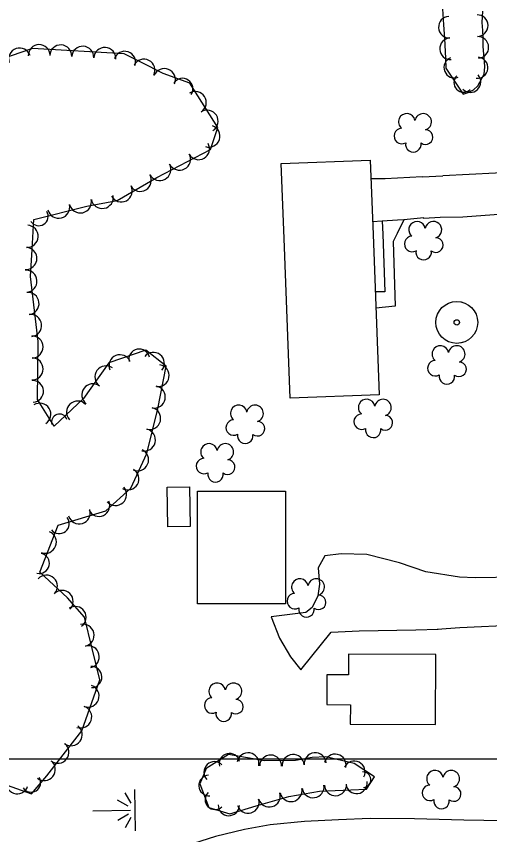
# Model space of a CAD drawing. Extents: x 591954 to 597000, y 198576 to 213500.
# Drawn here: x 593716.6 to 593886.1, y 207472.8 to 207765.7 of the extents above; entities that cross this region are included whole.
import ezdxf

# ---------------------------------------------------------------- set-up
doc = ezdxf.new("R2010")
doc.units = 0
for name, color, linetype in [('Level 10', 7, 'Continuous'), ('Level 12', 7, 'Continuous'), ('Level 17', 7, 'Continuous'), ('Level 18', 7, 'Continuous'), ('Level 19', 7, 'Continuous'), ('Level 6', 7, 'Continuous')]:
    doc.layers.add(name, color=color, linetype=linetype)

msp = doc.modelspace()

# ---------------------------------------------------------------- linework, layer by layer
at = {"layer": 'Level 10'}
for p in [(593000, 207500), (593500, 207500)]:
    msp.add_line(p, (595000, 207500), dxfattribs=at)
at = {"layer": 'Level 12'}
for points in [[(593812.47, 207686.2), (593811.45, 207713.04), (593843.31, 207714.26), (593844.32, 207687.61)], [(593814.65, 207629.02), (593812.47, 207686.2)], [(593844.32, 207687.61), (593846.5, 207630.24), (593814.65, 207629.02)], [(593770.86, 207583.05), (593770.68, 207597.16), (593778.64, 207597.26), (593778.83, 207583.15), (593770.86, 207583.05)], [(593781.47, 207555.47), (593781.46, 207595.78), (593813.01, 207595.79), (593813.02, 207555.48), (593781.47, 207555.47)], [(593836.18, 207512.4), (593866.68, 207512.25), (593866.81, 207537.27), (593835.57, 207537.42), (593835.53, 207530.02), (593827.81, 207530.06), (593827.76, 207519.39), (593836.21, 207519.35), (593836.18, 207512.4)]]:
    msp.add_lwpolyline(points, dxfattribs=at)
at = {"layer": 'Level 17'}
for points in [[(593969.62, 207719.86), (593965.12, 207717.43), (593959.5, 207714.38), (593954.55, 207713.24), (593946.47, 207712.26), (593936.23, 207711.74), (593923.34, 207711.2), (593915.84, 207710.64), (593897.26, 207710.13), (593888.21, 207709.56), (593869.31, 207708.66)], [(593861.88, 207708.21), (593848.62, 207707.55), (593843.56, 207707.58)], [(593861.88, 207708.21), (593869.31, 207708.66)], [(593962.72, 207692.83), (593958.95, 207695.63), (593954.25, 207697.5), (593949.45, 207698.27), (593941.45, 207698.48), (593931.14, 207697.63), (593919.19, 207696.59), (593905.35, 207695.64), (593890.91, 207694.88), (593876.46, 207693.81), (593868.36, 207693.69), (593862.45, 207693.38), (593862.44, 207693.52)], [(593847.64, 207692.4), (593844.14, 207692.2)], [(593855.36, 207692.9), (593853.12, 207692.71), (593847.64, 207692.4)], [(593847.64, 207692.4), (593847.81, 207687.76)], [(593855.36, 207692.9), (593852.96, 207687.99)], [(593862.44, 207693.52), (593855.36, 207692.9)], [(593847.81, 207687.76), (593848.57, 207667.15), (593845.1, 207667.06)], [(593852.96, 207687.99), (593851.53, 207685.07), (593852.26, 207661.96), (593845.32, 207661.29)], [(593847.81, 207687.76), (593847.81, 207687.76)], [(593967.18, 207575.14), (593962.56, 207570.62), (593958.17, 207567.72), (593950.05, 207565.13), (593940.52, 207564.47), (593926.84, 207564.52), (593912.11, 207564.71), (593895.57, 207564.96), (593880.83, 207564.77), (593875.24, 207564.95)], [(593875.24, 207564.95), (593863.17, 207566.95), (593853.82, 207570.08), (593842.06, 207573.15), (593832.85, 207573.38), (593827.11, 207572.63), (593824.64, 207568.32), (593825.11, 207562.52), (593824.58, 207558.27), (593822.58, 207554.15), (593820.27, 207552.39), (593807.8, 207550.76), (593810.86, 207543.16), (593814.8, 207536.51), (593818.43, 207531.8)], [(593875.42, 207547.01), (593896.02, 207547.97), (593909.77, 207548.47), (593919.73, 207548.82), (593930.48, 207548.53), (593940.86, 207547.86), (593948.73, 207546.6), (593953.48, 207544.99), (593957.74, 207542.92), (593963.03, 207538.37), (593966.41, 207533.73)], [(593818.43, 207531.8), (593829.37, 207545.33), (593839.35, 207545.74), (593859.68, 207546.18), (593867.61, 207546.39)], [(593867.27, 207546.38), (593875.42, 207547.01)], [(593956.44, 207484.56), (593953.13, 207481.96), (593946.92, 207478.41), (593934.67, 207477.65), (593921.67, 207477.69), (593907.11, 207477.51), (593891.16, 207477.78), (593876.79, 207478.05), (593859.14, 207478.47), (593843.31, 207478.58), (593831.97, 207478.17), (593819.78, 207477.53), (593807.46, 207476.37), (593798.36, 207474.68), (593787.98, 207472.19), (593775.19, 207468.11), (593761.87, 207463.05), (593749.6, 207457.53), (593738.87, 207452.15), (593727.82, 207446.17), (593717.14, 207440.72), (593706.16, 207435.01)]]:
    msp.add_lwpolyline(points, dxfattribs=at)
at = {"layer": 'Level 18'}
for points in [[(593869.24, 207768.34), (593869.59, 207762.64), (593869.84, 207757.72), (593870.21, 207750.75), (593870.38, 207747.15), (593876.58, 207737.81), (593878.41, 207738.43), (593880.23, 207739.39), (593881.84, 207740.85), (593884.12, 207744.93), (593884.29, 207747.66), (593884.18, 207749.44), (593883.92, 207752.19), (593883.76, 207754.86), (593883.7, 207758.14), (593883.56, 207760.57), (593883.43, 207763.52), (593883.66, 207767.52)], [(593788.79, 207725.87), (593778.79, 207741.76), (593769.19, 207745.22), (593761.44, 207749.17), (593755.25, 207752.27), (593722.38, 207754.14), (593707.38, 207749.01), (593702.1, 207743.24), (593673.53, 207725.1), (593651.38, 207718.86)], [(593722.29, 207682.21), (593722.89, 207692.99), (593741.83, 207697.78), (593752.71, 207699.74), (593766.88, 207708.03), (593786.13, 207718), (593788.79, 207725.87)], [(593699.19, 207495.52), (593722.07, 207487.4), (593727.6, 207493.92), (593740.1, 207510.01), (593746.51, 207528.2), (593741.06, 207550.7), (593734.91, 207557.63), (593725.02, 207566.74), (593731.64, 207583.63), (593748.7, 207588.68), (593757.67, 207596.81), (593763.4, 207609.23), (593767.3, 207625.21), (593770.24, 207640.5), (593763.01, 207646.27), (593749.73, 207641.63), (593740.69, 207628.91), (593730.16, 207619.04), (593724.17, 207628.57), (593724.48, 207649.32), (593721.76, 207672.6), (593722.29, 207682.21)], [(593827.42, 207500.64), (593822.5, 207500.45), (593816.58, 207499.42), (593805.43, 207499.26), (593792.61, 207501.55), (593784.54, 207496.56), (593782.29, 207491.08), (593785.51, 207482.51), (593793.08, 207480.3), (593802.44, 207483.17), (593814.22, 207486.54), (593825.2, 207488.41), (593841.94, 207489.15), (593844.89, 207493.49), (593837.55, 207498.26), (593827.42, 207500.64)]]:
    msp.add_lwpolyline(points, dxfattribs=at)
for centre, radius, start, end in [((593871.64, 207761.81), 3.87, 93.1143, 273.099), ((593881.61, 207762.37), 3.86, 270.7275, 90.7122), ((593724.82, 207751.66), 3.9, 1.1451, 181.1297), ((593872.06, 207754.08), 3.87, 93.0403, 273.025), ((593881.85, 207754.58), 3.86, 272.7664, 92.7511), ((593717.81, 207750.39), 3.95, 18.8874, 198.8721), ((593732.51, 207751.49), 3.95, 356.7506, 176.7353), ((593740.4, 207751.04), 3.95, 356.7579, 176.7425), ((593748.29, 207750.59), 3.95, 356.7579, 176.7425), ((593755.41, 207749.3), 3.88, 341.9397, 161.9244), ((593762.31, 207746.4), 3.95, 333.1184, 153.103), ((593873.44, 207747.38), 3.73, 111.7877, 291.7724), ((593881.68, 207747.29), 3.76, 263.7313, 83.716), ((593769.64, 207743.05), 3.94, 337.7275, 157.7122), ((593876.7, 207741.95), 3.44, 133.9136, 313.8983), ((593879.17, 207742.2), 3.73, 223.2055, 43.1902), ((593776.11, 207739.75), 3.75, 326.4701, 146.4547), ((593780.68, 207734.87), 3.95, 302.2014, 122.186), ((593784.89, 207728.18), 3.95, 302.2036, 122.1883), ((593856.4, 207727.92), 2.97, 9.3237, 230.5575), ((593862.25, 207727.9), 2.97, 286.9745, 169.9477), ((593785.6, 207722.81), 3.92, 251.3207, 71.3054), ((593854.62, 207722.85), 2.78, 92.2946, 300.0675), ((593863.11, 207722.44), 2.61, 231.6797, 89.6123), ((593858.75, 207719.91), 2.78, 168.9716, 9.9826), ((593781.88, 207718.28), 3.9, 209.7562, 29.7409), ((593775.04, 207714.59), 3.96, 207.3938, 27.3785), ((593768, 207710.9), 3.96, 207.9955, 27.9802), ((593761, 207707), 3.96, 210.3317, 30.3164), ((593754.19, 207703.2), 3.94, 207.6407, 27.6254), ((593739.53, 207699.27), 3.96, 193.1687, 13.1534), ((593747.39, 207700.89), 3.96, 190.2246, 10.2093), ((593731.79, 207697.38), 3.96, 194.1982, 14.1829), ((593724.67, 207694.1), 3.36, 212.2306, 32.2153), ((593860.09, 207689.31), 2.97, 9.3237, 202.2249), ((593865.94, 207689.29), 2.97, 348.4286, 169.9477), ((593720.48, 207686.97), 3.96, 266.8399, 86.8245), ((593860.09, 207689.31), 2.97, 202.2249, 230.5575), ((593865.94, 207689.29), 2.97, 286.9745, 348.4286), ((593858.31, 207684.23), 2.78, 92.2946, 300.0675), ((593866.79, 207683.83), 2.61, 231.6797, 89.6123), ((593720.04, 207679.06), 3.96, 52.9476, 86.8249), ((593720.04, 207679.06), 3.96, 266.8403, 52.9476), ((593862.43, 207681.3), 2.78, 168.9716, 9.9826), ((593720.08, 207670.91), 3.95, 273.7156, 93.7003), ((593720.8, 207662.92), 3.96, 276.6727, 96.6574), ((593721.72, 207655.05), 3.96, 276.6799, 96.6646), ((593722.25, 207647.36), 3.96, 271.0938, 91.0785), ((593868.41, 207644.85), 2.97, 9.3237, 230.5575), ((593874.27, 207644.83), 2.97, 286.9745, 169.9477), ((593753.72, 207640.66), 3.91, 22.166, 202.1506), ((593760.63, 207642.89), 3.74, 12.0863, 192.071), ((593765.67, 207641.49), 3.96, 321.3998, 141.3845), ((593722.26, 207639.51), 3.96, 269.1547, 89.1394), ((593866.63, 207639.78), 2.78, 92.2946, 300.0675), ((593875.12, 207639.37), 2.61, 231.6797, 89.6123), ((593748.73, 207636.64), 3.96, 54.6313, 234.616), ((593767.41, 207637.12), 3.91, 260.5538, 80.5385), ((593870.76, 207636.84), 2.78, 168.9716, 9.9826), ((593722.45, 207631.52), 3.89, 273.0699, 93.0546), ((593744.04, 207630.21), 3.96, 53.2826, 233.2673), ((593765.99, 207629.44), 3.96, 259.1003, 79.085), ((593725.05, 207623.28), 3.96, 302.1839, 122.1686), ((593738.54, 207624.05), 3.96, 43.162, 223.1467), ((593842.03, 207625.7), 2.97, 9.3237, 230.5575), ((593847.88, 207625.68), 2.97, 286.9745, 169.9477), ((593764.33, 207621.79), 3.96, 256.3168, 76.3015), ((593796.24, 207623.6), 2.97, 9.3237, 230.5575), ((593802.09, 207623.58), 2.97, 286.9745, 169.9477), ((593732.05, 207620.55), 2.81, 18.9163, 198.901), ((593794.46, 207618.52), 2.78, 92.2946, 300.0675), ((593840.25, 207620.63), 2.78, 92.2946, 300.0675), ((593848.73, 207620.22), 2.61, 231.6797, 89.6123), ((593762.45, 207614.09), 3.96, 256.3098, 76.2945), ((593802.94, 207618.12), 2.61, 231.6797, 89.6123), ((593844.37, 207617.69), 2.78, 168.9716, 9.9826), ((593798.58, 207615.59), 2.78, 168.9716, 9.9826), ((593785.59, 207609.82), 2.97, 9.3237, 230.5575), ((593791.44, 207609.8), 2.97, 286.9745, 169.9477), ((593760.02, 207606.98), 3.96, 245.9937, 65.9784), ((593783.81, 207604.74), 2.78, 92.2946, 300.0675), ((593792.29, 207604.34), 2.61, 231.6797, 89.6123), ((593756.6, 207600.12), 3.91, 240.539, 60.5237), ((593787.93, 207601.81), 2.78, 168.9716, 9.9826), ((593752.13, 207594.58), 3.96, 222.1797, 42.1644), ((593746.21, 207590.61), 3.88, 204.6528, 24.6375), ((593739.15, 207588.02), 3.96, 196.5061, 16.4908), ((593731.99, 207584.11), 3.57, 218.9383, 38.923), ((593727.01, 207577.49), 3.96, 248.5996, 68.5843), ((593724.83, 207569.92), 3.63, 257.1744, 77.1591), ((593727.39, 207561.74), 3.96, 317.3542, 137.3389), ((593818.12, 207561.46), 2.97, 9.3237, 230.5575), ((593823.97, 207561.44), 2.97, 286.9745, 169.9477), ((593733.02, 207556.31), 3.96, 314.7569, 134.7416), ((593816.34, 207556.39), 2.78, 92.2946, 300.0675), ((593824.82, 207555.99), 2.61, 231.6797, 89.6123), ((593737.75, 207550.62), 3.87, 303.821, 123.8056), ((593820.46, 207553.46), 2.78, 168.9716, 9.9826), ((593740.5, 207544.19), 3.96, 283.6161, 103.6008), ((593742.37, 207536.49), 3.96, 283.6178, 103.6025), ((593743.44, 207529.25), 3.81, 271.8187, 91.8034), ((593742.28, 207522.45), 3.96, 250.6149, 70.5996), ((593788.51, 207524.13), 2.97, 9.3237, 230.5575), ((593794.37, 207524.11), 2.97, 286.9745, 169.9477), ((593786.73, 207519.05), 2.78, 92.2946, 300.0675), ((593795.22, 207518.65), 2.61, 231.6797, 89.6123), ((593739.65, 207514.98), 3.96, 250.6149, 70.5996), ((593790.86, 207516.12), 2.78, 168.9716, 9.9826), ((593736.28, 207508.61), 3.95, 233.4497, 53.4343), ((593731.52, 207502.35), 3.96, 232.1561, 52.1408), ((593792.9, 207498.21), 3.69, 13.3822, 193.3668), ((593799.55, 207498.21), 3.94, 349.8822, 169.8669), ((593807.67, 207497.4), 3.93, 358.5424, 178.5271), ((593815.73, 207497.59), 3.93, 4.2241, 184.2088), ((593823.6, 207498.23), 3.93, 5.1638, 185.1485), ((593830.75, 207497.76), 3.9, 346.7861, 166.7708), ((593726.63, 207496.15), 3.96, 231.2936, 51.2783), ((593787.55, 207495.19), 3.77, 44.3192, 224.3039), ((593837.58, 207495.3), 3.89, 333.5282, 153.5129), ((593840.74, 207492.5), 2.78, 274.5684, 94.5531), ((593866.48, 207492.87), 2.97, 9.3237, 230.5575), ((593872.33, 207492.85), 2.97, 286.9745, 169.9477), ((593716.95, 207491.42), 3.96, 160.4594, 340.444), ((593721.93, 207491.46), 3.41, 212.1155, 32.1001), ((593785.64, 207490.43), 3.68, 93.7922, 273.7769), ((593814.96, 207488.6), 3.94, 191.9042, 11.8889), ((593822.85, 207489.98), 3.94, 188.0091, 7.9938), ((593830.88, 207490.72), 3.94, 182.5231, 2.5078), ((593838.4, 207491.31), 3.79, 187.6798, 7.6645), ((593864.7, 207487.79), 2.78, 92.2946, 300.0675), ((593873.19, 207487.39), 2.61, 231.6797, 89.6123), ((593787.74, 207485.36), 3.53, 133.8488, 313.8335), ((593807.18, 207486.67), 3.94, 195.9391, 15.9238), ((593792.69, 207483.4), 3.78, 178.3999, 358.3846), ((593799.58, 207484.44), 3.94, 196.8774, 16.8621), ((593868.83, 207484.86), 2.78, 168.9716, 9.9826)]:
    msp.add_arc(centre, radius, start, end, dxfattribs=at)
at = {"layer": 'Level 19'}
for p, q in [((593755.47, 207487.76), (593757.61, 207484.11)), ((593759.26, 207474.18), (593759.02, 207488.97)), ((593756.7, 207483), (593752.81, 207485.14)), ((593744.07, 207481.37), (593757.49, 207481.58)), ((593756.74, 207480.19), (593752.93, 207477.93)), ((593755.66, 207475.39), (593757.69, 207479.11))]:
    msp.add_line(p, q, dxfattribs=at)
at = {"layer": 'Level 6'}
for centre, radius in [((593874.29, 207656.15), 7.5), ((593874.3, 207656.15), 7.5), ((593874.29, 207656.15), 0.96), ((593874.3, 207656.15), 0.96)]:
    msp.add_circle(centre, radius, dxfattribs=at)

doc.saveas('drawing.dxf')
